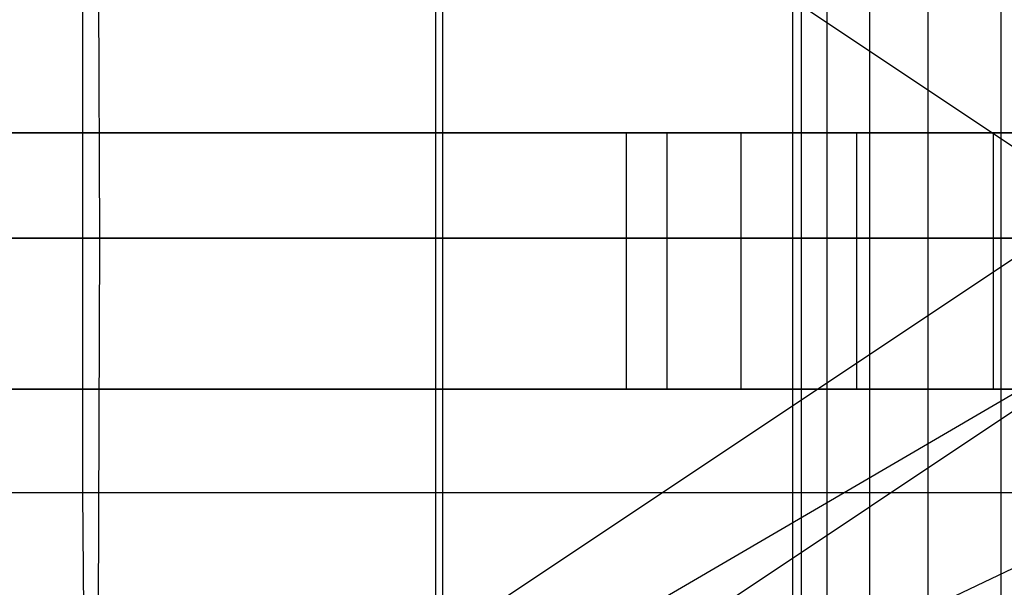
# Model space of a CAD drawing. Extents: x -172 to 172, y -29 to 28.
# Tile 449 of 656: x -9.52 to -3.76, y -1.91 to 1.41. Entities that reach past the tile are written whole.
import ezdxf

# ---------------------------------------------------------------- set-up
doc = ezdxf.new("R2010")
doc.units = 0
doc.header["$LTSCALE"] = 25.4
doc.layers.get('0').update_dxf_attribs({"linetype": 'CONTINUOUS'})

# ---------------------------------------------------------------- blocks, each defined once
blk = doc.blocks.new('RYFLO_AURA_STL')
at = {"color": 0}
for p, q in [((-5, 22.5, -1243.2501), (-5, -22.5, -1243.2501)), ((-5, 22.5, -1243.2501), (-5, -22.5, -1243.2501)), ((-4.9491, 22.5, -1242.5386), (-4.9491, -22.5, -1242.5386)), ((-4.9491, 22.5, -1242.5386), (-4.9491, -22.5, -1242.5386)), ((-4.9491, 22.5, -1243.9617), (-4.9491, -22.5, -1243.9617)), ((-4.9491, 22.5, -1243.9617), (-4.9491, -22.5, -1243.9617)), ((-4.7975, 22.5, -1241.8414), (-4.7975, -22.5, -1241.8414)), ((-4.7975, 22.5, -1241.8414), (-4.7975, -22.5, -1241.8414)), ((-4.7975, 22.5, -1244.6588), (-4.7975, -22.5, -1244.6588)), ((-4.7975, 22.5, -1244.6588), (-4.7975, -22.5, -1244.6588)), ((-4.5482, 22.5, -1241.1731), (-4.5482, -22.5, -1241.1731)), ((-4.5482, 22.5, -1241.1731), (-4.5482, -22.5, -1241.1731)), ((-4.5482, 22.5, -1245.3271), (-4.5482, -22.5, -1245.3271)), ((-4.5482, 22.5, -1245.3271), (-4.5482, -22.5, -1245.3271)), ((-4.2063, 22.5, -1240.5469), (-4.2063, -22.5, -1240.5469)), ((-4.2063, 22.5, -1240.5469), (-4.2063, -22.5, -1240.5469)), ((-4.2063, 22.5, -1245.9534), (-4.2063, -22.5, -1245.9534)), ((-4.2063, 22.5, -1245.9534), (-4.2063, -22.5, -1245.9534)), ((-3.7787, 22.5, -1239.9758), (-3.7787, -22.5, -1239.9758)), ((-3.7787, 22.5, -1239.9758), (-3.7787, -22.5, -1239.9758)), ((-3.7787, 22.5, -1246.5244), (-3.7787, -22.5, -1246.5244)), ((-3.7787, 22.5, -1246.5244), (-3.7787, -22.5, -1246.5244)), ((-13.3376, 7.0967, -1073.7795), (-2.55, -0.1041, -1073.2692)), ((-13.3376, 7.0967, -1073.7795), (-2.55, -0.1041, -1073.2692)), ((-7.0876, -7.3033, -1413.1078), (-7.0872, 7.0967, -1413.0969)), ((-7.0876, -7.3033, -1413.1078), (-7.0872, 7.0967, -1413.0969)), ((-7.0476, 6.146, -1412.1484), (-7.048, -6.354, -1412.158)), ((-7.0476, 6.146, -1412.1484), (-7.048, -6.354, -1412.158)), ((-9.0554, 0.133, -1082.0043), (-9.0645, 3.0149, -1081.8412)), ((-9.0554, 0.133, -1082.0043), (-9.0645, 3.0149, -1081.8412)), ((-9.0554, 0.133, -1404.496), (-9.0645, 3.0149, -1404.6591)), ((-9.0554, 0.133, -1404.496), (-9.0645, 3.0149, -1404.6591)), ((-9.1559, 1.6231, -1406.2856), (-9.1559, -1.3568, -1406.2858)), ((-9.1559, 1.6231, -1406.2856), (-9.1559, -1.3568, -1406.2858)), ((-9.1559, 1.6231, -1080.2146), (-9.1559, -1.3568, -1080.2145)), ((-9.1559, 1.6231, -1080.2146), (-9.1559, -1.3568, -1080.2145)), ((-13.2639, -6.354, -1074.7164), (-2.3295, 0.9331, -1074.2169)), ((-13.2639, -6.354, -1074.7164), (-2.3295, 0.9331, -1074.2169)), ((-2.5567, 0.75, -1404.2299), (-15.1792, 0.75, -1403.533)), ((-2.5567, 0.75, -1404.2299), (-15.1792, 0.75, -1403.533)), ((-10.0815, 0.75, -1082.566), (1.1039, 0.7503, -1082.315)), ((-10.0815, 0.75, -1082.566), (1.1039, 0.7503, -1082.315)), ((-5.3021, 0.75, -1240.4417), (-5.9733, 0.75, -1242.6844)), ((-5.9733, 0.75, -1242.6844), (-5.7351, 0.75, -1245.0134)), ((-5.9733, 0.75, -1242.6844), (-5.7351, 0.75, -1245.0134)), ((-5.9733, 0.75, -1242.6844), (-5.9733, -0.75, -1242.6844)), ((-5.9733, 0.75, -1242.6844), (-5.9733, -0.75, -1242.6844)), ((-5.3021, 0.75, -1240.4417), (-5.9733, 0.75, -1242.6844)), ((-5.7351, 0.75, -1245.0134), (-4.6237, 0.75, -1247.0739)), ((-5.7351, 0.75, -1245.0134), (-4.6237, 0.75, -1247.0739)), ((-5.7351, 0.75, -1245.0134), (-5.7351, -0.75, -1245.0134)), ((-5.7351, 0.75, -1245.0134), (-5.7351, -0.75, -1245.0134)), ((-3.8237, 0.75, -1238.6263), (-5.3021, 0.75, -1240.4417)), ((-5.3021, 0.75, -1240.4417), (-5.3021, -0.75, -1240.4417)), ((-5.3021, 0.75, -1240.4417), (-5.3021, -0.75, -1240.4417)), ((-3.8237, 0.75, -1238.6263), (-5.3021, 0.75, -1240.4417)), ((-4.6237, 0.75, -1247.0739), (-2.8085, 0.75, -1248.5522)), ((-4.6237, 0.75, -1247.0739), (-2.8085, 0.75, -1248.5522)), ((-4.6237, 0.75, -1247.0739), (-4.6237, -0.75, -1247.0739)), ((-4.6237, 0.75, -1247.0739), (-4.6237, -0.75, -1247.0739)), ((-1.7633, 0.75, -1237.515), (-3.8237, 0.75, -1238.6263)), ((-3.8237, 0.75, -1238.6263), (-3.8237, -0.75, -1238.6263)), ((-3.8237, 0.75, -1238.6263), (-3.8237, -0.75, -1238.6263)), ((-1.7633, 0.75, -1237.515), (-3.8237, 0.75, -1238.6263)), ((-9.0554, 0.133, -1082.0043), (-18.0822, 0.133, -1082.7657)), ((-18.0822, 0.133, -1403.7345), (-9.0554, 0.133, -1404.496)), ((-9.0554, 0.133, -1082.0043), (-18.0822, 0.133, -1082.7657)), ((-18.0822, 0.133, -1403.7345), (-9.0554, 0.133, -1404.496)), ((-9.0645, -2.7489, -1081.8408), (-9.0554, 0.133, -1082.0043)), ((-9.0645, -2.7489, -1081.8408), (-9.0554, 0.133, -1082.0043)), ((-9.0645, -2.7489, -1404.6594), (-9.0554, 0.133, -1404.496)), ((-9.0645, -2.7489, -1404.6594), (-9.0554, 0.133, -1404.496)), ((0, 0.133, -1081.7502), (-9.0554, 0.133, -1082.0043)), ((-9.0554, 0.133, -1404.496), (0, 0.133, -1404.75)), ((0, 0.133, -1081.7502), (-9.0554, 0.133, -1082.0043)), ((-9.0554, 0.133, -1404.496), (0, 0.133, -1404.75)), ((-13.3385, -7.3033, -1073.7687), (-2.55, -0.1041, -1073.2692)), ((-13.3385, -7.3033, -1073.7687), (-2.55, -0.1041, -1073.2692)), ((-2.55, -0.1041, -1074.2194), (-13.2639, -6.354, -1074.7164)), ((-2.55, -0.1041, -1074.2194), (-13.2639, -6.354, -1074.7164)), ((-15.1792, -0.75, -1403.533), (-2.5567, -0.75, -1404.2299)), ((-15.1792, -0.75, -1403.533), (-2.5567, -0.75, -1404.2299)), ((2.5567, -0.75, -1082.2704), (-10.0815, -0.75, -1082.566)), ((2.5567, -0.75, -1082.2704), (-10.0815, -0.75, -1082.566)), ((-5.9733, -0.75, -1242.6844), (-5.3021, -0.75, -1240.4417)), ((-5.7351, -0.75, -1245.0134), (-5.9733, -0.75, -1242.6844)), ((-5.7351, -0.75, -1245.0134), (-5.9733, -0.75, -1242.6844)), ((-5.9733, -0.75, -1242.6844), (-5.3021, -0.75, -1240.4417)), ((-4.6237, -0.75, -1247.0739), (-5.7351, -0.75, -1245.0134)), ((-4.6237, -0.75, -1247.0739), (-5.7351, -0.75, -1245.0134)), ((-5.3021, -0.75, -1240.4417), (-3.8237, -0.75, -1238.6263)), ((-5.3021, -0.75, -1240.4417), (-3.8237, -0.75, -1238.6263)), ((-2.8085, -0.75, -1248.5522), (-4.6237, -0.75, -1247.0739)), ((-2.8085, -0.75, -1248.5522), (-4.6237, -0.75, -1247.0739)), ((-3.8237, -0.75, -1238.6263), (-1.7633, -0.75, -1237.515)), ((-3.8237, -0.75, -1238.6263), (-1.7633, -0.75, -1237.515)), ((-2.3295, -1.1412, -1074.2153), (-13.2639, -6.354, -1074.7164)), ((-2.3295, -1.1412, -1074.2153), (-13.2639, -6.354, -1074.7164)), ((-9.1559, -1.3568, -1080.2145), (-18.283, -1.3568, -1080.9844)), ((-9.1559, -1.3568, -1406.2858), (-18.283, -1.3568, -1405.5159)), ((-9.1559, -1.3568, -1406.2858), (-18.283, -1.3568, -1405.5159)), ((-9.1559, -1.3568, -1080.2145), (-18.283, -1.3568, -1080.9844)), ((0, -1.3568, -1079.9576), (-9.1559, -1.3568, -1080.2145)), ((-9.1559, -1.3568, -1080.2145), (-9.1365, -4.3166, -1080.5597)), ((-9.1559, -1.3568, -1080.2145), (-9.1365, -4.3166, -1080.5597)), ((0, -1.3568, -1406.5426), (-9.1559, -1.3568, -1406.2858)), ((-9.1559, -1.3568, -1406.2858), (-9.1365, -4.3166, -1405.9406)), ((0, -1.3568, -1406.5426), (-9.1559, -1.3568, -1406.2858)), ((-9.1559, -1.3568, -1406.2858), (-9.1365, -4.3166, -1405.9406)), ((0, -1.3568, -1079.9576), (-9.1559, -1.3568, -1080.2145))]:
    blk.add_line(p, q, dxfattribs=at)

msp = doc.modelspace()

# ---------------------------------------------------------------- block references
at = {"color": 0}
msp.add_blockref('RYFLO_AURA_STL', (0, 0), dxfattribs=at)

doc.saveas('drawing.dxf')
